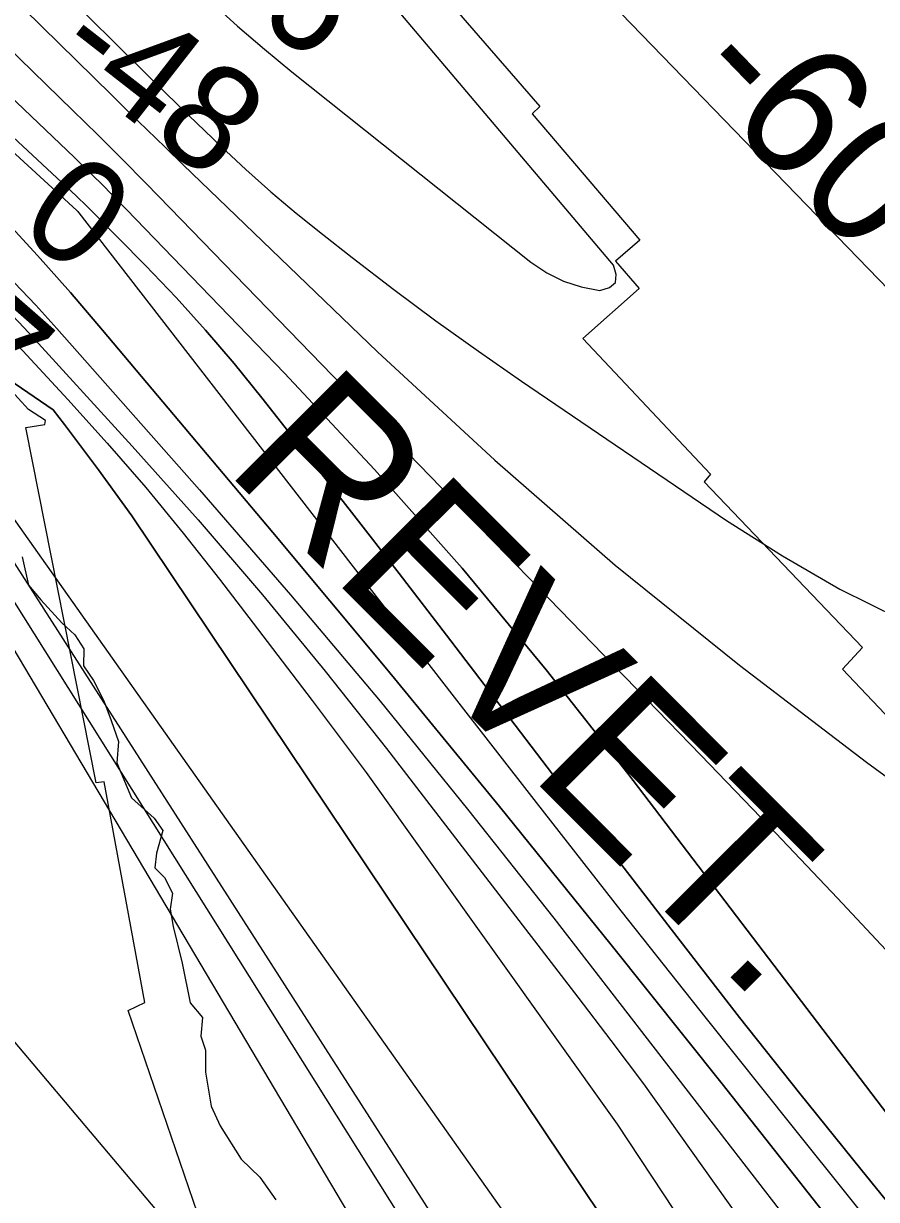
# Model space of a CAD drawing. Extents: x 3180038 to 3217926, y 922069 to 947485.
# Drawn here: x 3195400 to 3195944, y 943649 to 944398 of the extents above; entities that cross this region are included whole.
import ezdxf

# ---------------------------------------------------------------- set-up
doc = ezdxf.new("R2010")
doc.units = 0
for name, color, linetype in [('V-RIVR-EDGE', 7, 'Continuous'), ('V-RIVR-RANG', 7, 'Continuous'), ('V-RRAP-RVMT', 7, 'Continuous'), ('V-RRAP-RVMT-IDEN', 7, 'Continuous'), ('V-TOPO-DPTH', 7, 'Continuous'), ('V-TOPO-MAJR', 7, 'Continuous'), ('V-TOPO-MINR', 7, 'Continuous'), ('V-TOPO-MINR-IDEN', 7, 'Continuous'), ('V-TOPO-WATR', 7, 'Continuous')]:
    doc.layers.add(name, color=color, linetype=linetype)

msp = doc.modelspace()

# ---------------------------------------------------------------- linework, layer by layer
at = {"layer": 'V-RIVR-EDGE'}
msp.add_lwpolyline([(3195399.47, 944058.52), (3195403.58, 944040.36), (3195411.33, 944031.01), (3195424.78, 944016.45), (3195433.06, 944008.65), (3195438.74, 943999.82), (3195438.71, 943988.93), (3195444.91, 943979.58), (3195451.62, 943966.6), (3195456.26, 943954.14), (3195460.9, 943940.64), (3195459.83, 943927.16), (3195469.11, 943904.84), (3195483.59, 943891.84), (3195489.28, 943884.04), (3195485.1, 943869.53), (3195484.03, 943860.2), (3195490.24, 943853.96), (3195495.4, 943844.09), (3195493.82, 943833.73), (3195495.87, 943822.83), (3195501.52, 943799.48), (3195506.64, 943774.05), (3195514.4, 943764.7), (3195513.33, 943752.77), (3195516.42, 943743.95), (3195516.39, 943729.94), (3195519.96, 943708.15), (3195525.64, 943695.69), (3195539.07, 943674.4), (3195550.97, 943662.96), (3195561.3, 943648.41)], dxfattribs=at)
at = {"layer": 'V-RRAP-RVMT'}
for p, q in [((3195646.34, 944441.29), (3195729.58, 944345.54)), ((3195729.58, 944345.54), (3195724.61, 944340.77)), ((3195724.61, 944340.77), (3195793.32, 944260.39)), ((3195793.32, 944260.39), (3195777.71, 944246.84)), ((3195777.71, 944246.84), (3195792.78, 944229.57)), ((3195403.65, 944152.26), (3195326.73, 944235.95)), ((3195792.78, 944229.57), (3195757, 944197.53)), ((3195757, 944197.53), (3195838.39, 944111.12)), ((3195414.33, 944145.39), (3195403.65, 944152.26)), ((3195401.78, 944140.84), (3195414.04, 944142.77)), ((3195414.04, 944142.77), (3195414.33, 944145.39)), ((3195446.6, 943914.4), (3195401.78, 944140.84)), ((3195838.39, 944111.12), (3195834.18, 944106.16)), ((3195834.18, 944106.16), (3195935.15, 944000.52)), ((3195935.15, 944000.52), (3195922.52, 943986.76)), ((3195922.52, 943986.76), (3196011.92, 943892.3)), ((3195451.75, 943915), (3195446.6, 943914.4)), ((3195477.76, 943774.26), (3195451.75, 943915)), ((3195467.14, 943769.14), (3195477.76, 943774.26)), ((3195517.04, 943623.41), (3195467.14, 943769.14))]:
    msp.add_line(p, q, dxfattribs=at)
at = {"layer": 'V-TOPO-DPTH'}
for points in [[(3194952.02, 944737.28), (3195433.9, 944288.55), (3195436.28, 944286.3), (3195438.65, 944284.03), (3195440.98, 944281.73), (3195443.3, 944279.41), (3195478.19, 944244.05), (3195497.58, 944223.72), (3195516.48, 944202.97), (3195534.67, 944181.58), (3195552.37, 944159.77), (3195578.85, 944125.97), (3195609.35, 944086.88), (3195639.75, 944047.71), (3195669.99, 944008.42), (3195700.12, 943969.04), (3195781.15, 943862.7), (3195818.88, 943813.65), (3195856.9, 943764.82), (3195895.36, 943716.35), (3195934.12, 943668.11), (3195987.87, 943601.81)], [(3195987.87, 943601.81), (3195934.12, 943668.11), (3195895.36, 943716.35), (3195856.9, 943764.82), (3195818.88, 943813.65), (3195781.15, 943862.7), (3195700.12, 943969.04), (3195669.99, 944008.42), (3195639.75, 944047.71), (3195609.35, 944086.88), (3195578.85, 944125.97), (3195552.37, 944159.77), (3195534.67, 944181.58), (3195516.48, 944202.97), (3195497.58, 944223.72), (3195478.19, 944244.05), (3195443.3, 944279.41), (3195440.98, 944281.73), (3195438.65, 944284.03), (3195436.28, 944286.3), (3195433.9, 944288.55), (3194952.02, 944737.28)], [(3194926.67, 944633.05), (3195366.61, 944238.24), (3195375.52, 944230), (3195384.26, 944221.6), (3195392.75, 944212.93), (3195401.07, 944204.09), (3195469.73, 944129), (3195511.64, 944081.98), (3195552.74, 944034.27), (3195592.62, 943985.54), (3195631.68, 943936.13), (3195753.79, 943777.62), (3195774.83, 943750.06), (3195795.7, 943722.38), (3195894.53, 943583.26), (3195912.02, 943556.43), (3195928.23, 943531.08), (3195937.49, 943516.85), (3195946.88, 943502.71)], [(3194926.67, 944633.05), (3195366.61, 944238.24), (3195375.52, 944230), (3195384.26, 944221.6), (3195392.75, 944212.93), (3195401.07, 944204.09), (3195469.73, 944129), (3195511.64, 944081.98), (3195552.74, 944034.27), (3195592.62, 943985.54), (3195631.68, 943936.13), (3195753.79, 943777.62), (3195774.83, 943750.06), (3195795.7, 943722.38), (3195894.53, 943583.26), (3195912.02, 943556.43), (3195928.23, 943531.08), (3195937.49, 943516.85), (3195946.88, 943502.71)], [(3196114.22, 943169.85), (3195900.5, 943437.46), (3195897.06, 943441.91), (3195893.72, 943446.42), (3195890.52, 943451.04), (3195887.42, 943455.72), (3195875.77, 943473.9), (3195873.21, 943478.02), (3195870.72, 943482.17), (3195868.33, 943486.38), (3195866, 943490.63), (3195863.69, 943494.89), (3195861.32, 943499.12), (3195858.87, 943503.3), (3195856.37, 943507.45), (3195469.5, 944084.66), (3195458.89, 944099.29), (3195448.2, 944113.86), (3195437.37, 944128.33), (3195426.46, 944142.74), (3195419.2, 944152.23), (3194743.75, 944614.28)], [(3195188.26, 944546.26), (3195432.82, 944312.9), (3195441.23, 944304.78), (3195449.57, 944296.59), (3195457.8, 944288.3), (3195465.97, 944279.94), (3195566.7, 944175.57), (3195624.06, 944114.01), (3195679.93, 944051.17), (3195733.55, 943986.4), (3195785.68, 943920.35), (3195961.5, 943689.35)], [(3195961.5, 943689.35), (3195785.68, 943920.35), (3195733.55, 943986.4), (3195679.93, 944051.17), (3195624.06, 944114.01), (3195566.7, 944175.57), (3195465.97, 944279.94), (3195457.8, 944288.3), (3195449.57, 944296.59), (3195441.23, 944304.78), (3195432.82, 944312.9), (3195188.26, 944546.26)], [(3195321.27, 944450.74), (3195431.77, 944343.03), (3195447.45, 944327.61), (3195463.05, 944312.1), (3195478.52, 944296.46), (3195493.9, 944280.73), (3195832.09, 943931.96), (3195875.85, 943886.47), (3195919.35, 943840.75), (3195962.49, 943794.69)], [(3195321.27, 944450.74), (3195431.77, 944343.03), (3195447.45, 944327.61), (3195463.05, 944312.1), (3195478.52, 944296.46), (3195493.9, 944280.73), (3195832.09, 943931.96), (3195875.85, 943886.47), (3195919.35, 943840.75), (3195962.49, 943794.69)], [(3195971.4, 943563.27), (3195845.71, 943722.44), (3195775.06, 943811.06), (3195703.87, 943899.25), (3195631.88, 943986.77), (3195559.34, 944073.86), (3195450.79, 944203), (3195430.24, 944226.93), (3195409.36, 944250.57), (3195388, 944273.78), (3195366.31, 944296.69), (3195335.24, 944328.83), (3195297.53, 944367.35), (3195259.49, 944405.53)], [(3195971.4, 943563.27), (3195845.71, 943722.44), (3195775.06, 943811.06), (3195703.87, 943899.25), (3195631.88, 943986.77), (3195559.34, 944073.86), (3195450.79, 944203), (3195430.24, 944226.93), (3195409.36, 944250.57), (3195388, 944273.78), (3195366.31, 944296.69), (3195335.24, 944328.83), (3195297.53, 944367.35), (3195259.49, 944405.53)]]:
    msp.add_lwpolyline(points, dxfattribs=at)
at = {"layer": 'V-TOPO-MAJR'}
for points in [[(3193898.21, 945244.45), (3193991.11, 945177.98), (3193997.1, 945173.78), (3194003.13, 945169.64), (3194432.22, 944798.33), (3194462.08, 944774.17), (3194492.24, 944750.41), (3194522.88, 944727.27), (3194553.84, 944704.54), (3194966.77, 944407.69), (3195025.9, 944364.79), (3195084.77, 944321.53), (3195143.25, 944277.75), (3195201.46, 944233.61), (3195300.07, 944158.16), (3195308.58, 944151.27), (3195316.81, 944144.06), (3195324.61, 944136.41), (3195332.14, 944128.45), (3195832.02, 943332.22), (3196228.57, 942892.22)], [(3195400.76, 944407.5), (3195456.36, 944352.86), (3195467.75, 944341.71), (3195479.17, 944330.58), (3195490.62, 944319.48), (3195502.09, 944308.41), (3195626.08, 944189.19), (3195700.9, 944120.11), (3195777.49, 944053.13), (3195856.72, 943989.31), (3195937.72, 943927.59), (3196118.09, 943795.83)]]:
    msp.add_lwpolyline(points, dxfattribs=at)
at = {"layer": 'V-TOPO-MINR'}
for points in [[(3193939.19, 945449.33), (3194659.77, 944978.71), (3194663.71, 944976.47), (3194667.54, 944974.06), (3194671.22, 944971.42), (3194674.79, 944968.63), (3194721.71, 944929.41), (3194748.49, 944906.7), (3194775.06, 944883.75), (3194801.3, 944860.42), (3194827.33, 944836.85), (3195434.41, 944279.15), (3195434.64, 944278.91), (3195435.01, 944278.47), (3195435.44, 944277.93), (3195435.58, 944277.75), (3195673.31, 943970.87), (3195727.13, 943901.75), (3195781.18, 943832.81), (3195835.58, 943764.14), (3195890.2, 943695.65), (3195964.55, 943602.89)], [(3193929.21, 945397.92), (3194584.93, 944980.37), (3194604.5, 944968.18), (3194623.52, 944955.2), (3194642.04, 944941.56), (3194659.79, 944926.95), (3194677.04, 944911.69), (3194899.99, 944703.47), (3194982.96, 944625.71), (3195065.76, 944547.75), (3195148.29, 944469.52), (3195230.64, 944391.09), (3195366.08, 944261.66), (3195380.39, 944247.63), (3195394.46, 944233.37), (3195408.17, 944218.75), (3195421.63, 944203.9), (3195512.49, 944101.1), (3195570.53, 944034.12), (3195627.68, 943966.4), (3195683.5, 943897.58), (3195738.43, 943828.03), (3195969.91, 943528.97)], [(3193881.78, 945309.58), (3193895.62, 945303.26), (3194340.62, 944917.19), (3194354.13, 944902.77), (3194465.21, 944803.37), (3194485.64, 944785.7), (3194506.45, 944768.51), (3194527.84, 944752.04), (3194549.61, 944736.05), (3194702.82, 944627.47), (3194801.16, 944557.11), (3194899.07, 944486.17), (3194996.34, 944414.34), (3195093.18, 944341.93), (3195296.84, 944188.2), (3195314.03, 944174.42), (3195330.64, 944160), (3195346.38, 944144.64), (3195361.53, 944128.65), (3195865.22, 943415.79), (3195881.32, 943393.9), (3195897.98, 943372.39), (3195967.63, 943285.88)], [(3195991.58, 944187.75), (3195682.85, 944506.79), (3195669.33, 944520.18), (3195655.45, 944533.17), (3195641.02, 944545.55), (3195626.24, 944557.53), (3195404.5, 944729.48), (3195307.53, 944803.43), (3195209.79, 944876.33), (3195110.89, 944947.64), (3195011.21, 945017.89), (3194844.2, 945133.6), (3194827.41, 945145.16), (3194810.59, 945156.66), (3194793.7, 945168.07), (3194776.77, 945179.42), (3194615.64, 945286.81), (3194611.56, 945288.08), (3194607.82, 945288.08), (3194604.59, 945286.18), (3194601.72, 945283.01), (3194600.49, 945278.25), (3194600.39, 945273.69)], [(3194545.1, 944767.17), (3195367.29, 944222.58), (3195372.36, 944218.14), (3195377.31, 944213.58), (3195382.09, 944208.84), (3195386.76, 944203.98), (3195428.62, 944158.79), (3195453.73, 944130.92), (3195478.31, 944102.59), (3195502.1, 944073.59), (3195525.35, 944044.15), (3195549.58, 944012.58), (3195584.33, 943966.86), (3195618.81, 943920.93), (3195778.86, 943696.66), (3195815.1, 943641.79), (3195850.65, 943586.47), (3195882.99, 943535.1), (3195902.1, 943505.28), (3195921.5, 943475.65), (3195941.36, 943446.33), (3195961.53, 943417.21)], [(3194952.02, 944737.28), (3195433.9, 944288.55), (3195436.28, 944286.3), (3195438.65, 944284.03), (3195440.98, 944281.73), (3195443.3, 944279.41), (3195478.19, 944244.05), (3195497.58, 944223.72), (3195516.48, 944202.97), (3195534.67, 944181.58), (3195552.37, 944159.77), (3195578.85, 944125.97), (3195609.35, 944086.88), (3195639.75, 944047.71), (3195669.99, 944008.42), (3195700.12, 943969.04), (3195781.15, 943862.7), (3195818.88, 943813.65), (3195856.9, 943764.82), (3195895.36, 943716.35), (3195934.12, 943668.11), (3195987.87, 943601.81)], [(3194555.86, 944688.67), (3195128.84, 944273.42), (3195159.42, 944251.05), (3195189.86, 944228.51), (3195220.1, 944205.69), (3195250.21, 944182.7), (3195301.63, 944143.06), (3195305.82, 944139.64), (3195309.88, 944136.07), (3195313.73, 944132.29), (3195317.44, 944128.35), (3195788.28, 943334.63), (3195809.7, 943310.03), (3195831.32, 943285.58), (3195922.66, 943183.49)], [(3194743.75, 944614.28), (3195419.2, 944152.23), (3195426.46, 944142.74), (3195437.37, 944128.33), (3195448.2, 944113.86), (3195458.89, 944099.29), (3195469.5, 944084.66), (3195856.37, 943507.45), (3195858.87, 943503.3), (3195861.32, 943499.12), (3195863.69, 943494.89), (3195866, 943490.63), (3195868.33, 943486.38), (3195870.72, 943482.17), (3195873.21, 943478.02), (3195875.77, 943473.9), (3195887.42, 943455.72), (3195890.52, 943451.04), (3195893.72, 943446.42), (3195897.06, 943441.91), (3195900.5, 943437.46), (3196114.22, 943169.85)], [(3195188.26, 944546.26), (3195432.82, 944312.9), (3195441.23, 944304.78), (3195449.57, 944296.59), (3195457.8, 944288.3), (3195465.97, 944279.94), (3195566.7, 944175.57), (3195624.06, 944114.01), (3195679.93, 944051.17), (3195733.55, 943986.4), (3195785.68, 943920.35), (3195961.5, 943689.35)], [(3195321.27, 944450.74), (3195431.77, 944343.03), (3195447.45, 944327.61), (3195463.05, 944312.1), (3195478.52, 944296.46), (3195493.9, 944280.73), (3195832.09, 943931.96), (3195875.85, 943886.47), (3195919.35, 943840.75), (3195962.49, 943794.69)], [(3195520.01, 944411.96), (3195536.72, 944396.7), (3195553.9, 944381.96), (3195571.39, 944367.58), (3195723.77, 944246.25), (3195733.89, 944239.53), (3195744.52, 944234.06), (3195755.93, 944230.47), (3195767.85, 944228.14), (3195773.87, 944230.16), (3195777.68, 944233.36), (3195778.19, 944238.3), (3195776.49, 944244.42), (3195619.79, 944429.62)], [(3194988.39, 944406.83), (3195072.91, 944344), (3195157.06, 944280.66), (3195298.48, 944173.21), (3195311.32, 944162.86), (3195323.73, 944152.04), (3195335.5, 944140.53), (3195346.84, 944128.55), (3195800.47, 943420.78), (3195802.86, 943416.72), (3195805.3, 943412.69), (3195807.82, 943408.72), (3195810.4, 943404.78), (3195813.08, 943400.91), (3195815.85, 943397.11), (3195818.72, 943393.39), (3195821.68, 943389.73), (3195828.29, 943381.82), (3195830.39, 943379.36), (3195832.53, 943376.94), (3196025.59, 943163.68)], [(3195259.49, 944405.53), (3195297.53, 944367.35), (3195335.24, 944328.83), (3195366.31, 944296.69), (3195388, 944273.78), (3195409.36, 944250.57), (3195430.24, 944226.93), (3195450.79, 944203), (3195559.34, 944073.86), (3195631.88, 943986.77), (3195703.87, 943899.25), (3195775.06, 943811.06), (3195845.71, 943722.44), (3195971.4, 943563.27)], [(3195435.51, 944409.09), (3195446.57, 944398.04), (3195454.71, 944389.92), (3195462.87, 944381.81), (3195471.05, 944373.73), (3195479.25, 944365.65), (3195490.89, 944354.21), (3195493.28, 944351.88), (3195495.67, 944349.54), (3195498.07, 944347.22), (3195500.47, 944344.9), (3195526.44, 944319.93), (3195542.05, 944305.37), (3195557.95, 944291.15), (3195574.27, 944277.42), (3195590.89, 944264.03), (3195609.92, 944249.16), (3195636.46, 944228.84), (3195663.26, 944208.89), (3195690.45, 944189.46), (3195717.9, 944170.4), (3195848.46, 944081.62), (3195884.16, 944058.97), (3195920.7, 944037.9), (3195958.5, 944019.18)], [(3195151.49, 944017.51), (3195154.29, 944016.69), (3195165.37, 944010.98), (3195177.11, 944003.94), (3195188.13, 943996.02), (3195198.07, 943986.78), (3195207.28, 943976.66), (3195243.54, 943931.35), (3195270.45, 943897.99), (3195297.54, 943864.78), (3195324.88, 943831.77), (3195352.39, 943798.91), (3195759.78, 943316.12), (3195762.38, 943313.07), (3195764.99, 943310.03), (3195767.62, 943307), (3195770.27, 943304), (3195772.93, 943301), (3195775.59, 943298), (3195778.26, 943295.01), (3195780.92, 943292.02), (3196014.58, 943029.74)]]:
    msp.add_lwpolyline(points, dxfattribs=at)
at = {"layer": 'V-TOPO-WATR'}
msp.add_lwpolyline([(3194926.67, 944633.05), (3195366.61, 944238.24), (3195375.52, 944230), (3195384.26, 944221.6), (3195392.75, 944212.93), (3195401.07, 944204.09), (3195469.73, 944129), (3195511.64, 944081.98), (3195552.74, 944034.27), (3195592.62, 943985.54), (3195631.68, 943936.13), (3195753.79, 943777.62), (3195774.83, 943750.06), (3195795.7, 943722.38), (3195894.53, 943583.26), (3195912.02, 943556.43), (3195928.23, 943531.08), (3195937.49, 943516.85), (3195946.88, 943502.71)], dxfattribs=at)

# ---------------------------------------------------------------- texts
at = {"layer": 'V-RIVR-RANG'}
for s, rotation, p in [('-66', 322.04639, (3195483.31, 944451.77)), ('-48', 322.04639, (3195417.25, 944376.66)), ('0', 322.04639, (3195395.07, 944267.32)), ('27', 318.82833, (3195304.99, 944214.95))]:
    msp.add_text(s, height=67, rotation=rotation, dxfattribs=at).set_placement(p)
at = {"layer": 'V-RRAP-RVMT-IDEN'}
msp.add_text('REVET.', height=100, rotation=314.9186, dxfattribs=at).set_placement((3195527.66, 944114.62))
at = {"layer": 'V-TOPO-MINR-IDEN'}
msp.add_text('-60', height=83, rotation=314.05842, dxfattribs=at).set_placement((3195821.66, 944363.35))

doc.saveas('drawing.dxf')
